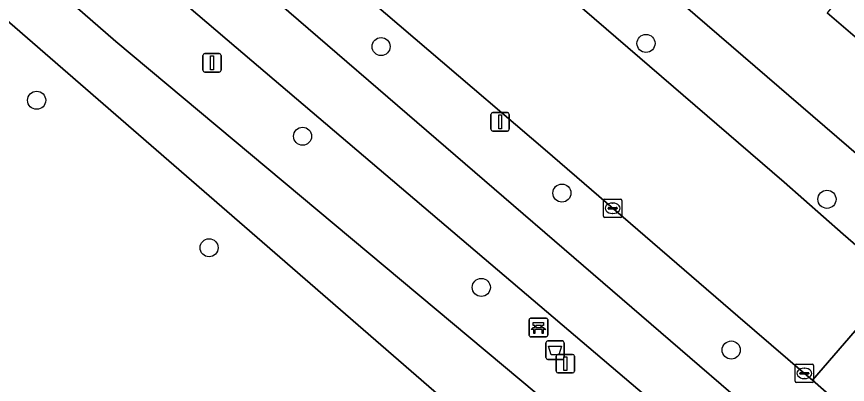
# Model space of a CAD drawing. Extents: x 159279 to 160377, y 384531 to 385888.
# Drawn here: x 159743.26 to 159788.21, y 384792.89 to 384812.78 of the extents above; entities that cross this region are included whole.
import ezdxf

# ---------------------------------------------------------------- set-up
doc = ezdxf.new("R2010")
doc.units = 0
for name, color, linetype in [('IMGEO_Afvalbak', 7, 'Continuous'), ('IMGEO_Bank', 7, 'Continuous'), ('IMGEO_Berm_groen', 7, 'Continuous'), ('IMGEO_Boom', 7, 'Continuous'), ('IMGEO_Erf', 7, 'Continuous'), ('IMGEO_Fietspad_open', 7, 'Continuous'), ('IMGEO_Groenvoorziening', 7, 'Continuous'), ('IMGEO_Kolk', 7, 'Continuous'), ('IMGEO_Lichtmast', 7, 'Continuous'), ('IMGEO_Pand', 7, 'Continuous'), ('IMGEO_Parkeervlak_open', 7, 'Continuous'), ('IMGEO_Rijbaan_lokaal_open', 7, 'Continuous'), ('IMGEO_Voetpad_halfverhard', 7, 'Continuous')]:
    doc.layers.add(name, color=color, linetype=linetype)

msp = doc.modelspace()

# ---------------------------------------------------------------- linework, layer by layer
at = {"layer": 'IMGEO_Afvalbak'}
for p, q in [((159771.898, 384794.338), (159771.898, 384795.138)), ((159771.898, 384795.138), (159771.898, 384794.338)), ((159771.998, 384795.238), (159772.788, 384795.238)), ((159772.788, 384795.238), (159771.998, 384795.238)), ((159772.888, 384795.138), (159772.888, 384794.338)), ((159772.888, 384794.338), (159772.888, 384795.138)), ((159772.788, 384794.238), (159771.998, 384794.238)), ((159771.998, 384794.238), (159772.788, 384794.238))]:
    msp.add_line(p, q, dxfattribs=at)
msp.add_lwpolyline([(159772.041, 384794.952), (159772.745, 384794.952), (159772.596, 384794.482), (159772.19, 384794.482), (159772.041, 384794.952)], dxfattribs=at)
for centre, start, end in [((159771.998, 384795.138), 90, 180), ((159771.998, 384795.138), 90, 180), ((159772.788, 384795.138), 0, 90), ((159772.788, 384795.138), 360, 90), ((159771.998, 384794.338), 180, 270), ((159771.998, 384794.338), 180, 270), ((159772.788, 384794.338), 270, 0), ((159772.788, 384794.338), 270, 0)]:
    msp.add_arc(centre, 0.1, start, end, dxfattribs=at)
at = {"layer": 'IMGEO_Bank'}
for p, q in [((159770.996, 384795.541), (159770.996, 384796.382)), ((159770.996, 384796.382), (159770.996, 384795.541)), ((159771.071, 384796.466), (159771.912, 384796.466)), ((159771.912, 384796.466), (159771.071, 384796.466)), ((159771.996, 384796.391), (159771.996, 384795.55)), ((159771.996, 384795.55), (159771.996, 384796.391)), ((159771.693, 384795.864), (159771.3, 384795.864)), ((159771.305, 384795.972), (159771.305, 384796.078)), ((159771.349, 384796.078), (159771.349, 384795.972)), ((159771.637, 384796.084), (159771.355, 384796.084)), ((159771.355, 384795.966), (159771.637, 384795.966)), ((159771.643, 384795.972), (159771.643, 384796.078)), ((159771.687, 384796.078), (159771.687, 384795.972)), ((159771.921, 384795.466), (159771.08, 384795.466)), ((159771.08, 384795.466), (159771.921, 384795.466))]:
    msp.add_line(p, q, dxfattribs=at)
for points in [[(159771.243, 384795.864), (159771.101, 384795.864), (159771.213, 384795.966), (159771.299, 384795.966)], [(159771.299, 384796.084), (159771.213, 384796.084), (159771.213, 384796.245), (159771.776, 384796.245), (159771.776, 384796.084), (159771.693, 384796.084)], [(159771.293, 384795.857), (159771.293, 384795.65), (159771.25, 384795.65), (159771.25, 384795.857)], [(159771.693, 384795.966), (159771.776, 384795.966), (159771.888, 384795.864), (159771.749, 384795.864)], [(159771.743, 384795.857), (159771.743, 384795.65), (159771.699, 384795.65), (159771.699, 384795.857)]]:
    msp.add_lwpolyline(points, dxfattribs=at)
for centre, radius, start, end in [((159771.074, 384796.388), 0.0779, 92.4484, 184.2845), ((159771.074, 384796.388), 0.0779, 92.4484, 184.2845), ((159771.918, 384796.388), 0.0779, 2.4484, 94.2845), ((159771.918, 384796.388), 0.0779, 2.4484, 94.2845), ((159771.243, 384795.857), 0.00671, 2.8957, 87.1043), ((159771.3, 384795.857), 0.00671, 92.8957, 177.1043), ((159771.298, 384796.077), 0.00671, 2.8957, 87.1043), ((159771.298, 384795.973), 0.00671, 272.8957, 357.1043), ((159771.355, 384796.077), 0.00671, 92.8957, 177.1043), ((159771.355, 384795.973), 0.00671, 182.8957, 267.1043), ((159771.637, 384796.077), 0.00671, 2.8957, 87.1043), ((159771.637, 384795.973), 0.00671, 272.8957, 357.1043), ((159771.694, 384796.077), 0.00671, 92.8957, 177.1043), ((159771.694, 384795.973), 0.00671, 182.8957, 267.1043), ((159771.692, 384795.857), 0.00671, 2.8957, 87.1043), ((159771.749, 384795.857), 0.00671, 92.8957, 177.1043), ((159771.074, 384795.544), 0.0779, 182.4484, 274.2845), ((159771.074, 384795.544), 0.0779, 182.4484, 274.2845), ((159771.918, 384795.544), 0.0779, 272.4484, 4.2845), ((159771.918, 384795.544), 0.0779, 272.4484, 4.2845)]:
    msp.add_arc(centre, radius, start, end, dxfattribs=at)
at = {"layer": 'IMGEO_Berm_groen'}
msp.add_lwpolyline([(159722.087, 384839.557), (159715.695, 384845.035), (159704.834, 384854.342), (159694.272, 384863.437), (159683.133, 384873.053), (159679.16, 384876.431), (159676.539, 384873.417), (159695.004, 384857.425), (159719.368, 384836.864), (159748.628, 384811.437), (159781.425, 384784.027), (159783.746, 384786.801), (159768.92, 384799.391), (159755.145, 384811.108), (159742.438, 384821.942), (159730.973, 384831.952)], close=True, dxfattribs=at)
msp.add_lwpolyline([(159690.272, 384871.208), (159703.449, 384859.856), (159711.366, 384853.02), (159715.538, 384849.509), (159717.866, 384847.545), (159756.941, 384813.95), (159785.571, 384789.272), (159787.819, 384791.8), (159786.318, 384793.112), (159785.886, 384793.489), (159782.28, 384796.583), (159771.863, 384805.574), (159759.273, 384816.324), (159740.591, 384832.447), (159739.014, 384833.816), (159730.906, 384840.77)], dxfattribs=at)
at = {"layer": 'IMGEO_Boom'}
for centre in [(159762.98, 384811.155), (159777.315, 384811.327), (159744.341, 384808.252), (159758.729, 384806.308), (159772.766, 384803.236), (159787.108, 384802.899), (159753.675, 384800.28), (159768.404, 384798.133), (159781.925, 384794.749)]:
    msp.add_circle(centre, 0.489, dxfattribs=at)
at = {"layer": 'IMGEO_Erf'}
for points in [[(159739.807, 384847.441), (159795.301, 384799.677)], [(159789.132, 384811.251), (159787.116, 384812.979)]]:
    msp.add_lwpolyline(points, dxfattribs=at)
at = {"layer": 'IMGEO_Fietspad_open'}
msp.add_lwpolyline([(159717.866, 384847.545), (159715.695, 384845.035), (159722.087, 384839.557), (159730.973, 384831.952), (159742.438, 384821.942), (159755.145, 384811.108), (159768.92, 384799.391), (159783.746, 384786.801), (159785.571, 384789.272), (159756.941, 384813.95)], close=True, dxfattribs=at)
at = {"layer": 'IMGEO_Groenvoorziening'}
msp.add_lwpolyline([(159778.947, 384781.17), (159717.604, 384834.377)], dxfattribs=at)
at = {"layer": 'IMGEO_Kolk'}
for p, q in [((159775.009, 384801.988), (159775.009, 384802.84)), ((159775.084, 384802.914), (159775.936, 384802.914)), ((159775.497, 384802.694), (159775.522, 384802.694)), ((159776.01, 384802.84), (159776.01, 384801.988)), ((159775.268, 384802.408), (159775.268, 384802.42)), ((159775.706, 384802.371), (159775.308, 384802.371)), ((159775.311, 384802.457), (159775.709, 384802.457)), ((159775.752, 384802.42), (159775.752, 384802.408)), ((159775.936, 384801.914), (159775.084, 384801.914)), ((159775.52, 384802.134), (159775.495, 384802.134)), ((159785.384, 384793.062), (159785.384, 384793.914)), ((159785.459, 384793.988), (159786.311, 384793.988)), ((159785.872, 384793.768), (159785.897, 384793.768)), ((159786.385, 384793.914), (159786.385, 384793.062)), ((159785.643, 384793.482), (159785.643, 384793.494)), ((159786.081, 384793.445), (159785.683, 384793.445)), ((159785.686, 384793.531), (159786.084, 384793.531)), ((159785.895, 384793.208), (159785.87, 384793.208)), ((159786.127, 384793.494), (159786.127, 384793.482)), ((159786.311, 384792.988), (159785.459, 384792.988))]:
    msp.add_line(p, q, dxfattribs=at)
for points in [[(159775.009, 384801.988), (159775.009, 384802.84)], [(159775.084, 384802.914), (159775.936, 384802.914)], [(159776.01, 384802.84), (159776.01, 384801.988)], [(159775.936, 384801.914), (159775.084, 384801.914)], [(159785.384, 384793.062), (159785.384, 384793.914)], [(159785.459, 384793.988), (159786.311, 384793.988)], [(159786.385, 384793.914), (159786.385, 384793.062)], [(159786.311, 384792.988), (159785.459, 384792.988)]]:
    msp.add_lwpolyline(points, dxfattribs=at)
for centre, radius, start, end in [((159775.086, 384802.838), 0.0765, 91.552, 178.448), ((159775.086, 384802.838), 0.0765, 91.552, 178.448), ((159775.934, 384802.838), 0.0765, 1.552, 88.448), ((159775.934, 384802.838), 0.0765, 1.552, 88.448), ((159775.308, 384802.417), 0.0403, 85.8775, 175.7526), ((159775.305, 384802.407), 0.0366, 178.938, 274.7102), ((159775.709, 384802.414), 0.043, 264.8664, 352.4533), ((159775.713, 384802.419), 0.0386, 1.7309, 96.639), ((159775.086, 384801.99), 0.0765, 181.552, 268.448), ((159775.086, 384801.99), 0.0765, 181.552, 268.448), ((159775.934, 384801.99), 0.0765, 271.552, 358.448), ((159775.934, 384801.99), 0.0765, 271.552, 358.448), ((159785.461, 384793.912), 0.0765, 91.552, 178.448), ((159785.461, 384793.912), 0.0765, 91.552, 178.448), ((159786.309, 384793.912), 0.0765, 1.552, 88.448), ((159786.309, 384793.912), 0.0765, 1.552, 88.448), ((159785.683, 384793.491), 0.0403, 85.8775, 175.7526), ((159785.68, 384793.481), 0.0366, 178.938, 274.7102), ((159786.084, 384793.488), 0.043, 264.8664, 352.4533), ((159786.088, 384793.493), 0.0386, 1.7309, 96.639), ((159785.461, 384793.064), 0.0765, 181.552, 268.448), ((159785.461, 384793.064), 0.0765, 181.552, 268.448), ((159786.309, 384793.064), 0.0765, 271.552, 358.448), ((159786.309, 384793.064), 0.0765, 271.552, 358.448)]:
    msp.add_arc(centre, radius, start, end, dxfattribs=at)
for centre, major_axis, ratio, start_param, end_param in [((159775.496, 384802.414), (-0.387, 0.002), 0.722429, 4.712389, 7.853982), ((159775.521, 384802.414), (-0.39, 0.002), 0.717154, 1.570796, 4.712389), ((159785.871, 384793.488), (-0.387, 0.002), 0.722429, 4.712389, 7.853982), ((159785.896, 384793.488), (-0.39, 0.002), 0.717154, 1.570796, 4.712389)]:
    msp.add_ellipse(centre, major_axis=major_axis, ratio=ratio, start_param=start_param, end_param=end_param, dxfattribs=at)
at = {"layer": 'IMGEO_Lichtmast'}
for p, q in [((159753.436, 384810.778), (159754.226, 384810.778)), ((159754.226, 384810.778), (159753.436, 384810.778)), ((159753.336, 384809.878), (159753.336, 384810.678)), ((159753.336, 384810.678), (159753.336, 384809.878)), ((159754.326, 384810.678), (159754.326, 384809.878)), ((159754.326, 384809.878), (159754.326, 384810.678)), ((159754.226, 384809.778), (159753.436, 384809.778)), ((159753.436, 384809.778), (159754.226, 384809.778)), ((159769.025, 384807.589), (159769.815, 384807.589)), ((159769.815, 384807.589), (159769.025, 384807.589)), ((159768.925, 384806.689), (159768.925, 384807.489)), ((159768.925, 384807.489), (159768.925, 384806.689)), ((159769.915, 384807.489), (159769.915, 384806.689)), ((159769.915, 384806.689), (159769.915, 384807.489)), ((159769.815, 384806.589), (159769.025, 384806.589)), ((159769.025, 384806.589), (159769.815, 384806.589)), ((159772.553, 384794.511), (159773.343, 384794.511)), ((159773.343, 384794.511), (159772.553, 384794.511)), ((159772.453, 384793.611), (159772.453, 384794.411)), ((159772.453, 384794.411), (159772.453, 384793.611)), ((159773.443, 384794.411), (159773.443, 384793.611)), ((159773.443, 384793.611), (159773.443, 384794.411)), ((159773.343, 384793.511), (159772.553, 384793.511)), ((159772.553, 384793.511), (159773.343, 384793.511))]:
    msp.add_line(p, q, dxfattribs=at)
for points in [[(159753.756, 384810.653), (159753.906, 384810.653), (159753.906, 384809.903), (159753.756, 384809.903), (159753.756, 384810.653)], [(159769.345, 384807.464), (159769.495, 384807.464), (159769.495, 384806.714), (159769.345, 384806.714), (159769.345, 384807.464)], [(159772.873, 384794.386), (159773.023, 384794.386), (159773.023, 384793.636), (159772.873, 384793.636), (159772.873, 384794.386)]]:
    msp.add_lwpolyline(points, dxfattribs=at)
for centre, start, end in [((159753.436, 384810.678), 90, 180), ((159753.436, 384810.678), 90, 180), ((159754.226, 384810.678), 0, 90), ((159754.226, 384810.678), 360, 90), ((159753.436, 384809.878), 180, 270), ((159753.436, 384809.878), 180, 270), ((159754.226, 384809.878), 270, 0), ((159754.226, 384809.878), 270, 0), ((159769.025, 384807.489), 90, 180), ((159769.025, 384807.489), 90, 180), ((159769.815, 384807.489), 0, 90), ((159769.815, 384807.489), 360, 90), ((159769.025, 384806.689), 180, 270), ((159769.025, 384806.689), 180, 270), ((159769.815, 384806.689), 270, 0), ((159769.815, 384806.689), 270, 0), ((159772.553, 384794.411), 90, 180), ((159772.553, 384794.411), 90, 180), ((159773.343, 384794.411), 0, 90), ((159773.343, 384794.411), 360, 90), ((159772.553, 384793.611), 180, 270), ((159772.553, 384793.611), 180, 270), ((159773.343, 384793.611), 270, 0), ((159773.343, 384793.611), 270, 0)]:
    msp.add_arc(centre, 0.1, start, end, dxfattribs=at)
at = {"layer": 'IMGEO_Pand'}
msp.add_lwpolyline([(159787.296, 384813.188), (159787.116, 384812.979), (159789.132, 384811.251), (159789.298, 384811.444), (159789.574, 384811.207), (159796.086, 384818.794), (159791.341, 384822.867), (159784.84, 384815.294)], close=True, dxfattribs=at)
at = {"layer": 'IMGEO_Parkeervlak_open'}
for points in [[(159739.694, 384848.972), (159736.472, 384845.359), (159740.294, 384842.056), (159742.585, 384840.06), (159771.508, 384815.272), (159784.792, 384803.827), (159787.989, 384801.011), (159790.949, 384798.462), (159793.745, 384796.127)], [(159800.335, 384795.373), (159797.609, 384797.705), (159797.256, 384798.007), (159795.322, 384799.654), (159795.301, 384799.677), (159739.807, 384847.441)]]:
    msp.add_lwpolyline(points, dxfattribs=at)
at = {"layer": 'IMGEO_Rijbaan_lokaal_open'}
for points in [[(159740.591, 384832.447), (159759.273, 384816.324), (159771.863, 384805.574), (159782.28, 384796.583), (159785.886, 384793.489), (159786.318, 384793.112), (159790.949, 384798.462), (159787.989, 384801.011), (159784.792, 384803.827), (159771.508, 384815.272), (159742.585, 384840.06)], [(159793.745, 384796.127), (159790.949, 384798.462), (159786.318, 384793.112), (159787.819, 384791.8)]]:
    msp.add_lwpolyline(points, dxfattribs=at)
at = {"layer": 'IMGEO_Voetpad_halfverhard'}
msp.add_lwpolyline([(159673.825, 384871.453), (159675.073, 384870.735), (159705.334, 384844.711), (159708.705, 384841.586), (159710.198, 384840.133), (159713.467, 384837.629), (159713.605, 384837.576), (159716.987, 384834.811), (159717.604, 384834.377), (159778.947, 384781.17), (159781.425, 384784.027), (159748.628, 384811.437), (159719.368, 384836.864), (159695.004, 384857.425)], dxfattribs=at)

doc.saveas('drawing.dxf')
